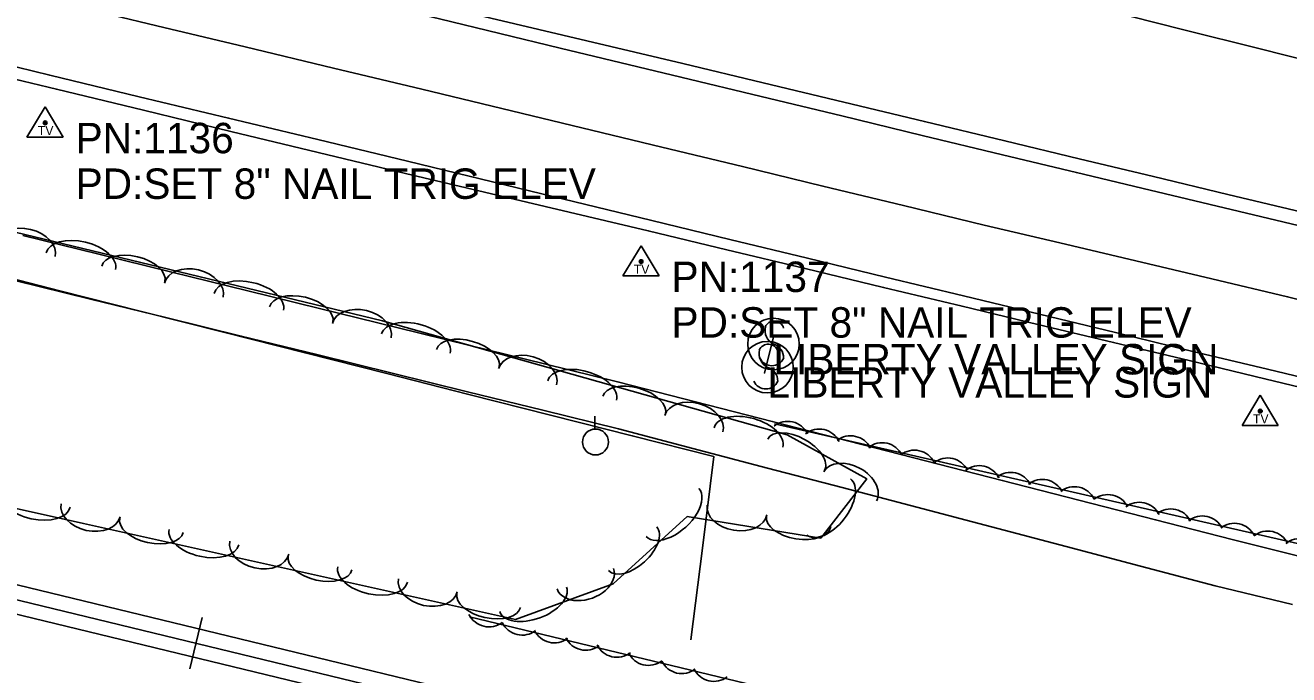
# Model space of a CAD drawing. Extents: x 1441650 to 1491889, y 345904 to 358319.
# Drawn here: x 1450626.3 to 1450834.2, y 353271 to 353377.8 of the extents above; entities that cross this region are included whole.
import ezdxf

# ---------------------------------------------------------------- set-up
doc = ezdxf.new("R2010")
doc.units = 0
for name, color, linetype in [('S_DITCHLINE', 7, 'Continuous'), ('S_EDGE_PAVEMENT', 7, 'Continuous'), ('S_MSC_PT_SYM', 7, 'Continuous'), ('S_PAVEMENT_CROWN', 7, 'Continuous'), ('S_RAILROAD', 7, 'Continuous'), ('S_SECONDARY_CTL', 7, 'Continuous'), ('S_SECONDARY_CTL_ANNOT', 7, 'Continuous'), ('S_SHOULDER', 7, 'Continuous'), ('S_SIGN', 7, 'Continuous'), ('S_SIGN_ANNOT', 7, 'Continuous'), ('S_TREE', 7, 'Continuous'), ('S_UTILITY_POLE', 7, 'Continuous')]:
    doc.layers.add(name, color=color, linetype=linetype)

msp = doc.modelspace()

# ---------------------------------------------------------------- linework, layer by layer
at = {"layer": 'S_DITCHLINE'}
for points in [[(1450617.53, 353424.73), (1450629.73, 353421.67), (1450641.93, 353418.61), (1450654.2, 353415.82), (1450666.47, 353413.02), (1450678.74, 353410.23), (1450691.02, 353407.44), (1450703.29, 353404.65), (1450715.56, 353401.86), (1450727.83, 353399.07), (1450740.11, 353396.28), (1450752.87, 353393.08), (1450765.64, 353389.88), (1450778.41, 353386.68), (1450791.18, 353383.48), (1450803.95, 353380.28), (1450816.72, 353377.08), (1450829.49, 353373.88), (1450842.26, 353370.68)], [(1450625.9, 353343.18), (1450638.16, 353340.17), (1450650.42, 353337.16), (1450662.68, 353334.15), (1450674.94, 353331.14), (1450687.2, 353328.13), (1450699.46, 353325.11), (1450711.72, 353322.1), (1450723.98, 353319.09), (1450736.59, 353315.86), (1450749.21, 353312.63), (1450761.82, 353309.4), (1450774.44, 353306.17), (1450787.06, 353302.94), (1450799.67, 353299.7), (1450812.29, 353296.47), (1450824.9, 353293.24), (1450837.64, 353290.06)], [(1450624.6, 353335.81), (1450637.01, 353332.76), (1450649.42, 353329.71), (1450661.84, 353326.67), (1450674.25, 353323.62), (1450686.66, 353320.57), (1450699.07, 353317.52), (1450711.48, 353314.47), (1450723.89, 353311.43), (1450736.17, 353308.2), (1450748.45, 353304.97), (1450760.72, 353301.75), (1450773, 353298.52), (1450785.28, 353295.3), (1450797.55, 353292.07), (1450809.83, 353288.84), (1450822.1, 353285.62), (1450834.8, 353282.51)]]:
    msp.add_lwpolyline(points, dxfattribs=at)
at = {"layer": 'S_EDGE_PAVEMENT'}
for points in [[(1450623.68, 353395.88), (1450635.98, 353392.9), (1450650.61, 353389.38), (1450665.23, 353385.86), (1450679.86, 353382.33), (1450694.48, 353378.81), (1450714.33, 353374.02), (1450734.17, 353369.24), (1450747.41, 353366.04), (1450760.64, 353362.85), (1450773.87, 353359.66), (1450787.11, 353356.46), (1450799.26, 353353.55), (1450811.42, 353350.64), (1450823.58, 353347.74), (1450835.74, 353344.83)], [(1450606.11, 353375.46), (1450630.32, 353369.55), (1450645.03, 353366.02), (1450659.75, 353362.49), (1450674.46, 353358.96), (1450689.18, 353355.43), (1450709.29, 353350.54), (1450729.41, 353345.64), (1450742.22, 353342.55), (1450755.04, 353339.45), (1450767.86, 353336.36), (1450780.68, 353333.27), (1450793.19, 353330.25), (1450805.71, 353327.23), (1450818.22, 353324.21), (1450830.73, 353321.2), (1450843.9, 353318.04)]]:
    msp.add_lwpolyline(points, dxfattribs=at)
at = {"layer": 'S_MSC_PT_SYM'}
for points in [[(1450749.46, 353326.68), (1450749.46, 353326.73), (1450749.46, 353326.68), (1450749.41, 353326.68), (1450749.46, 353326.68), (1450749.46, 353326.63), (1450749.46, 353326.68), (1450749.51, 353326.68)], [(1450747.94, 353320.63), (1450747.94, 353320.68), (1450747.94, 353320.63), (1450747.89, 353320.63), (1450747.94, 353320.63), (1450747.94, 353320.58), (1450747.94, 353320.63), (1450747.99, 353320.63)]]:
    msp.add_lwpolyline(points, dxfattribs=at)
at = {"layer": 'S_PAVEMENT_CROWN'}
msp.add_lwpolyline([(1450621.03, 353384.12), (1450633.38, 353381.18), (1450647.92, 353377.69), (1450662.47, 353374.2), (1450677.01, 353370.71), (1450691.55, 353367.23), (1450711.29, 353362.48), (1450731.02, 353357.73), (1450744.29, 353354.53), (1450757.55, 353351.33), (1450770.81, 353348.12), (1450784.08, 353344.92), (1450796.56, 353341.97), (1450809.05, 353339.02), (1450821.53, 353336.07), (1450834.01, 353333.12), (1450847.14, 353329.9)], dxfattribs=at)
at = {"layer": 'S_RAILROAD'}
for p, q in [((1450655.39, 353280.39), (1450653.35, 353271.96)), ((1450654.93, 353278.48), (1450654.92, 353278.45)), ((1450653.82, 353273.91), (1450653.85, 353274.01))]:
    msp.add_line(p, q, dxfattribs=at)
for points in [[(1450246.71, 353377.37), (1451007.01, 353193.2)], [(1450246.15, 353375.06), (1451006.49, 353190.88)], [(1450245.6, 353372.79), (1451005.98, 353188.6)], [(1450654.34, 353276.18), (1450654.37, 353276.18)]]:
    msp.add_lwpolyline(points, dxfattribs=at)
at = {"layer": 'S_SECONDARY_CTL'}
for p, q in [((1450629.58, 353364.33), (1450626.57, 353359.37)), ((1450629.58, 353364.33), (1450632.52, 353359.37)), ((1450626.57, 353359.37), (1450632.52, 353359.37)), ((1450727.63, 353341.52), (1450724.62, 353336.57)), ((1450727.63, 353341.52), (1450730.58, 353336.57)), ((1450724.62, 353336.57), (1450730.58, 353336.57)), ((1450829.52, 353316.94), (1450826.51, 353311.99)), ((1450829.52, 353316.94), (1450832.47, 353311.99)), ((1450826.51, 353311.99), (1450832.47, 353311.99))]:
    msp.add_line(p, q, dxfattribs=at)
for centre, radius in [((1450629.58, 353361.72), 0.311), ((1450629.58, 353361.72), 0.183), ((1450629.58, 353361.72), 0.103), ((1450727.63, 353338.91), 0.311), ((1450727.63, 353338.91), 0.183), ((1450727.63, 353338.91), 0.103), ((1450829.52, 353314.33), 0.311), ((1450829.52, 353314.33), 0.183), ((1450829.52, 353314.33), 0.103)]:
    msp.add_circle(centre, radius, dxfattribs=at)
at = {"layer": 'S_SHOULDER'}
for points in [[(1450624.27, 353397.77), (1450636.64, 353394.76), (1450651.24, 353391.26), (1450665.83, 353387.77), (1450680.42, 353384.27), (1450695.02, 353380.77), (1450714.75, 353376.12), (1450734.48, 353371.47), (1450747.73, 353368.29), (1450760.98, 353365.12), (1450774.24, 353361.94), (1450787.49, 353358.77), (1450799.72, 353355.83), (1450811.95, 353352.89), (1450824.18, 353349.95), (1450836.42, 353347.01)], [(1450619.02, 353370.22), (1450631.41, 353367.23), (1450645.77, 353363.78), (1450660.13, 353360.32), (1450674.49, 353356.86), (1450688.85, 353353.4), (1450708.83, 353348.69), (1450728.82, 353343.97), (1450741.73, 353340.87), (1450754.63, 353337.76), (1450767.54, 353334.66), (1450780.44, 353331.56), (1450792.9, 353328.58), (1450805.37, 353325.61), (1450817.83, 353322.63), (1450830.29, 353319.65), (1450843.46, 353316.48)]]:
    msp.add_lwpolyline(points, dxfattribs=at)
at = {"layer": 'S_SIGN'}
msp.add_line((1450749.46, 353326.68), (1450747.94, 353320.63), dxfattribs=at)
for centre in [(1450749.41, 353325.36), (1450748.43, 353321.55)]:
    msp.add_circle(centre, 4.24, dxfattribs=at)
for centre, radius, start, end in [((1450749.53, 353327.52), 1.62, 16.5258, 156.8957), ((1450750.57, 353327.62), 2.55, 167.1196, 241.9813), ((1450748.56, 353323.71), 1.62, 16.5258, 156.8957), ((1450748.7, 353323.08), 2.38, 358.6529, 73.7063), ((1450749.6, 353323.81), 2.55, 167.1196, 241.9813), ((1450749.14, 353323.97), 2.17, 204.641, 335.359), ((1450747.73, 353319.27), 2.38, 358.6529, 73.7063), ((1450748.17, 353320.15), 2.17, 204.641, 335.359)]:
    msp.add_arc(centre, radius, start, end, dxfattribs=at)
at = {"layer": 'S_TREE'}
for points in [[(1450290.75, 353425.34), (1450449.39, 353386.04), (1450685.07, 353329.19), (1450751.64, 353310.41), (1450764.75, 353303.17), (1450757.19, 353293.46), (1450735.22, 353296.99), (1450723.03, 353285.91), (1450706.98, 353280.06), (1450635.9, 353295.85), (1450562.04, 353312.23), (1450402.05, 353352.27), (1450254.65, 353386.78)], [(1450618.52, 353337.53), (1450631.98, 353334.12), (1450645.43, 353330.71), (1450658.89, 353327.31), (1450672.34, 353323.9), (1450685.8, 353320.49), (1450699.26, 353317.08), (1450712.71, 353313.68), (1450726.17, 353310.27), (1450739.62, 353306.86), (1450737.71, 353291.79), (1450735.8, 353276.73)], [(1450618.52, 353337.53), (1450631.98, 353334.12), (1450645.43, 353330.71), (1450658.89, 353327.31), (1450672.34, 353323.9), (1450685.8, 353320.49), (1450699.26, 353317.08), (1450712.71, 353313.68), (1450726.17, 353310.27), (1450739.62, 353306.86), (1450737.71, 353291.79), (1450735.8, 353276.73)], [(1450749.6, 353312.22), (1450928.65, 353271.33), (1451038.32, 353246.41), (1451067.28, 353234.23), (1451071.39, 353224.01), (1451052.51, 353228.18), (1451035.97, 353228.7), (1451031.66, 353218.56), (1451029.32, 353208.01), (1451021.57, 353207.29), (1450969.47, 353218.64), (1450907.23, 353230.47), (1450699.39, 353280.52)]]:
    msp.add_lwpolyline(points, dxfattribs=at)
for centre, major_axis, ratio, start_param, end_param in [((1450626.39, 353340.9), (-4.82, 1.16), 0.684297, 3.141593, 6.283185), ((1450635.45, 353338.98), (-5.7, 1.38), 0.549266, 3.141593, 6.283185), ((1450644.07, 353336.9), (-5.2, 1.25), 0.539899, 3.141593, 6.283185), ((1450654.03, 353334.23), (-4.82, 1.16), 0.684297, 3.141593, 6.283185), ((1450663.09, 353332.31), (-5.7, 1.38), 0.549266, 3.141593, 6.283185), ((1450671.71, 353330.23), (-5.2, 1.25), 0.539899, 3.141593, 6.283185), ((1450681.66, 353327.56), (-4.82, 1.16), 0.684297, 3.141593, 6.283185), ((1450690.58, 353325.43), (-5.65, 1.59), 0.549266, 3.141593, 6.283185), ((1450699.12, 353323.02), (-5.15, 1.45), 0.5399, 3.141593, 6.283185), ((1450708.96, 353319.98), (-4.77, 1.35), 0.684297, 3.141593, 6.283185), ((1450717.94, 353317.71), (-5.65, 1.59), 0.549266, 3.141593, 6.283185), ((1450726.48, 353315.31), (-5.15, 1.45), 0.5399, 3.141593, 6.283185), ((1450736.32, 353312.26), (-4.77, 1.35), 0.684297, 3.141593, 6.283185), ((1450745.3, 353309.99), (-5.65, 1.59), 0.549266, 3.141593, 6.283185), ((1450751.76, 353309), (-3.46, 1.14), 0.999632, 3.920548, 5.693749), ((1450753.14, 353307.16), (-4.68, 2.58), 0.539951, 3.141593, 6.283185), ((1450756.95, 353307.74), (-3.46, 1.14), 0.999632, 3.920548, 5.693749), ((1450762.12, 353306.63), (-3.46, 1.14), 0.999632, 3.920548, 5.693749), ((1450767.29, 353305.49), (-3.46, 1.14), 0.999632, 3.920548, 5.693749), ((1450772.6, 353304.27), (-3.46, 1.14), 0.999632, 3.920548, 5.693749), ((1450762.03, 353301.95), (-4.34, 2.39), 0.684362, 3.141593, 6.283185), ((1450778.1, 353302.98), (-3.46, 1.14), 0.999632, 3.920548, 5.693749), ((1450783.28, 353301.72), (-3.46, 1.14), 0.999632, 3.920548, 5.693749), ((1450788.45, 353300.62), (-3.46, 1.14), 0.999632, 3.920548, 5.693749), ((1450758.49, 353298.58), (3.6, 4.63), 0.549948, 3.141593, 6.283185), ((1450793.63, 353299.47), (-3.46, 1.14), 0.999632, 3.920548, 5.693749), ((1450798.93, 353298.26), (-3.46, 1.14), 0.999632, 3.920548, 5.693749), ((1450627.95, 353299.79), (5.73, -1.27), 0.549276, 3.141851, 6.283443), ((1450732.81, 353297.66), (4.34, 3.94), 0.550171, 3.142426, 6.284019), ((1450804.43, 353296.97), (-3.46, 1.14), 0.999632, 3.920548, 5.693749), ((1450637.05, 353298.04), (4.84, -1.07), 0.684298, 3.141593, 6.283185), ((1450743.42, 353298.08), (4.89, -0.79), 0.684305, 3.141593, 6.283185), ((1450809.61, 353295.71), (-3.46, 1.14), 0.999632, 3.920548, 5.693749), ((1450814.78, 353294.61), (-3.46, 1.14), 0.999632, 3.920548, 5.693749), ((1450647.05, 353295.55), (5.22, -1.16), 0.5399, 3.141593, 6.283185), ((1450753.55, 353296.19), (5.28, -0.85), 0.539906, 3.141593, 6.283185), ((1450819.96, 353293.46), (-3.46, 1.14), 0.999632, 3.920548, 5.693749), ((1450825.26, 353292.25), (-3.46, 1.14), 0.999632, 3.920548, 5.693749), ((1450655.7, 353293.62), (5.73, -1.27), 0.549266, 3.141593, 6.283185), ((1450726.25, 353291.7), (3.96, 3.59), 0.540789, 3.1424, 6.283992), ((1450830.76, 353290.96), (-3.46, 1.14), 0.999632, 3.920548, 5.693749), ((1450835.94, 353289.7), (-3.46, 1.14), 0.999632, 3.920548, 5.693749), ((1450664.8, 353291.87), (4.84, -1.07), 0.684298, 3.141593, 6.283185), ((1450674.8, 353289.38), (5.22, -1.16), 0.5399, 3.141593, 6.283185), ((1450683.45, 353287.46), (5.73, -1.27), 0.549266, 3.141593, 6.283185), ((1450718.44, 353286.77), (4.65, 1.67), 0.686796, 3.146266, 6.287859), ((1450692.55, 353285.71), (4.84, -1.07), 0.684298, 3.141593, 6.283185), ((1450709.86, 353283.37), (5.5, 1.99), 0.551275, 3.14444, 6.286032), ((1450702.55, 353283.22), (5.22, -1.16), 0.5399, 3.141593, 6.283185), ((1450702.59, 353282.49), (3.19, -1.75), 0.999606, 4.091461, 5.864662), ((1450708.07, 353281.14), (3.19, -1.75), 0.999606, 4.091461, 5.864662), ((1450713.36, 353279.86), (3.19, -1.75), 0.999606, 4.091461, 5.864662), ((1450718.52, 353278.65), (3.19, -1.75), 0.999606, 4.091461, 5.864662), ((1450723.67, 353277.49), (3.19, -1.75), 0.999606, 4.091461, 5.864662), ((1450728.84, 353276.17), (3.19, -1.75), 0.999606, 4.091461, 5.864662), ((1450734.33, 353274.81), (3.19, -1.75), 0.999606, 4.091461, 5.864662), ((1450739.61, 353273.54), (3.19, -1.75), 0.999606, 4.091461, 5.864662)]:
    msp.add_ellipse(centre, major_axis=major_axis, ratio=ratio, start_param=start_param, end_param=end_param, dxfattribs=at)
at = {"layer": 'S_UTILITY_POLE'}
msp.add_line((1450720, 353311.39), (1450720, 353313.5), dxfattribs=at)
msp.add_circle((1450720.12, 353309.25), 2.13, dxfattribs=at)

# ---------------------------------------------------------------- texts
at = {"layer": 'S_SECONDARY_CTL'}
for p in [(1450628.37, 353359.71), (1450726.43, 353336.9), (1450828.32, 353312.32)]:
    msp.add_text('TV', height=1.5, rotation=360, dxfattribs=at).set_placement(p)
at = {"layer": 'S_SECONDARY_CTL_ANNOT'}
for s, p in [('PN:1136', (1450634.58, 353356.72)), ('PD:SET 8" NAIL TRIG ELEV', (1450634.58, 353349.22)), ('PN:1137', (1450732.63, 353333.91)), ('PD:SET 8" NAIL TRIG ELEV', (1450732.63, 353326.41))]:
    msp.add_text(s, height=5, dxfattribs=at).set_placement(p)
at = {"layer": 'S_SIGN_ANNOT'}
for p in [(1450749.41, 353320.36), (1450748.43, 353316.55)]:
    msp.add_text('LIBERTY VALLEY SIGN', height=5, dxfattribs=at).set_placement(p)

doc.saveas('drawing.dxf')
